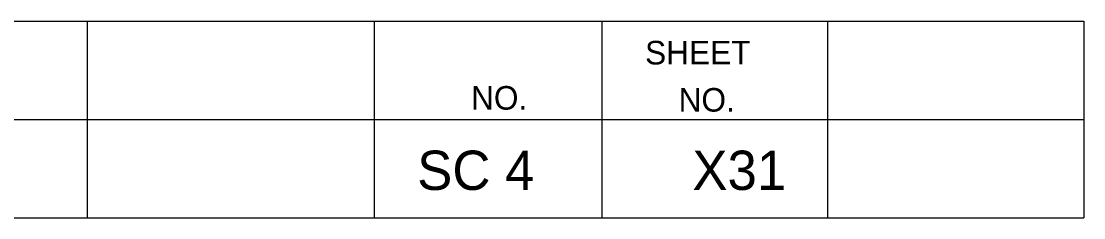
# Model space of a CAD drawing. Extents: x 1000 to 1162, y 999 to 8520.
# Drawn here: x 1148.08 to 1161.56, y 4550.05 to 4552.55 of the extents above; entities that cross this region are included whole.
import ezdxf

# ---------------------------------------------------------------- set-up
doc = ezdxf.new("R2010")
doc.units = 0
doc.layers.add('Level 20', color=7, linetype='Continuous')
doc.layers.add('Level 3', color=7, linetype='Continuous')

msp = doc.modelspace()

# ---------------------------------------------------------------- linework, layer by layer
at = {"layer": 'Level 3'}
for p, q in [((1133.055, 4552.546), (1161.555, 4552.546)), ((1133.055, 4552.546), (1161.555, 4552.546)), ((1133.055, 4552.546), (1161.555, 4552.546)), ((1133.055, 4552.546), (1161.555, 4552.546)), ((1133.055, 4552.546), (1161.555, 4552.546)), ((1133.055, 4552.546), (1161.555, 4552.546)), ((1133.055, 4552.546), (1161.555, 4552.546)), ((1133.055, 4552.546), (1161.555, 4552.546)), ((1133.055, 4552.546), (1161.555, 4552.546)), ((1133.055, 4552.546), (1161.555, 4552.546)), ((1133.055, 4552.546), (1161.555, 4552.546)), ((1133.055, 4552.546), (1161.555, 4552.546)), ((1133.055, 4552.546), (1161.555, 4552.546)), ((1133.055, 4552.546), (1161.555, 4552.546)), ((1133.055, 4552.546), (1161.555, 4552.546)), ((1133.055, 4552.546), (1161.555, 4552.546)), ((1133.055, 4552.546), (1161.555, 4552.546)), ((1133.055, 4552.546), (1161.555, 4552.546)), ((1133.055, 4552.546), (1161.555, 4552.546)), ((1133.055, 4552.546), (1161.555, 4552.546)), ((1133.055, 4552.546), (1161.555, 4552.546)), ((1133.055, 4552.546), (1161.555, 4552.546)), ((1133.055, 4552.546), (1161.555, 4552.546)), ((1133.055, 4552.546), (1161.555, 4552.546)), ((1133.055, 4552.546), (1161.555, 4552.546)), ((1133.055, 4552.546), (1161.555, 4552.546)), ((1133.055, 4552.546), (1161.555, 4552.546)), ((1133.055, 4552.546), (1161.555, 4552.546)), ((1133.055, 4552.546), (1161.555, 4552.546)), ((1148.913, 4552.546), (1148.913, 4550.046)), ((1148.913, 4552.546), (1148.913, 4550.046)), ((1148.913, 4552.546), (1148.913, 4550.046)), ((1148.913, 4552.546), (1148.913, 4550.046)), ((1148.913, 4552.546), (1148.913, 4550.046)), ((1148.913, 4552.546), (1148.913, 4550.046)), ((1148.913, 4552.546), (1148.913, 4550.046)), ((1148.913, 4552.546), (1148.913, 4550.046)), ((1148.913, 4552.546), (1148.913, 4550.046)), ((1148.913, 4552.546), (1148.913, 4550.046)), ((1148.913, 4552.546), (1148.913, 4550.046)), ((1148.913, 4552.546), (1148.913, 4550.046)), ((1148.913, 4552.546), (1148.913, 4550.046)), ((1148.913, 4552.546), (1148.913, 4550.046)), ((1148.913, 4552.546), (1148.913, 4550.046)), ((1148.913, 4552.546), (1148.913, 4550.046)), ((1148.913, 4552.546), (1148.913, 4550.046)), ((1148.913, 4552.546), (1148.913, 4550.046)), ((1148.913, 4552.546), (1148.913, 4550.046)), ((1148.913, 4552.546), (1148.913, 4550.046)), ((1148.913, 4552.546), (1148.913, 4550.046)), ((1148.913, 4552.546), (1148.913, 4550.046)), ((1148.913, 4552.546), (1148.913, 4550.046)), ((1148.913, 4552.546), (1148.913, 4550.046)), ((1148.913, 4552.546), (1148.913, 4550.046)), ((1148.913, 4552.546), (1148.913, 4550.046)), ((1148.913, 4552.546), (1148.913, 4550.046)), ((1148.913, 4552.546), (1148.913, 4550.046)), ((1148.913, 4552.546), (1148.913, 4550.046)), ((1152.554, 4552.546), (1152.554, 4550.046)), ((1152.554, 4552.546), (1152.554, 4550.046)), ((1152.554, 4552.546), (1152.554, 4550.046)), ((1152.554, 4552.546), (1152.554, 4550.046)), ((1152.554, 4552.546), (1152.554, 4550.046)), ((1152.554, 4552.546), (1152.554, 4550.046)), ((1152.554, 4552.546), (1152.554, 4550.046)), ((1152.554, 4552.546), (1152.554, 4550.046)), ((1152.554, 4552.546), (1152.554, 4550.046)), ((1152.554, 4552.546), (1152.554, 4550.046)), ((1152.554, 4552.546), (1152.554, 4550.046)), ((1152.554, 4552.546), (1152.554, 4550.046)), ((1152.554, 4552.546), (1152.554, 4550.046)), ((1152.554, 4552.546), (1152.554, 4550.046)), ((1152.554, 4552.546), (1152.554, 4550.046)), ((1152.554, 4552.546), (1152.554, 4550.046)), ((1152.554, 4552.546), (1152.554, 4550.046)), ((1152.554, 4552.546), (1152.554, 4550.046)), ((1152.554, 4552.546), (1152.554, 4550.046)), ((1152.554, 4552.546), (1152.554, 4550.046)), ((1152.554, 4552.546), (1152.554, 4550.046)), ((1152.554, 4552.546), (1152.554, 4550.046)), ((1152.554, 4552.546), (1152.554, 4550.046)), ((1152.554, 4552.546), (1152.554, 4550.046)), ((1152.554, 4552.546), (1152.554, 4550.046)), ((1152.554, 4552.546), (1152.554, 4550.046)), ((1152.554, 4552.546), (1152.554, 4550.046)), ((1152.554, 4552.546), (1152.554, 4550.046)), ((1152.554, 4552.546), (1152.554, 4550.046)), ((1155.44, 4552.546), (1155.44, 4550.046)), ((1155.44, 4552.546), (1155.44, 4550.046)), ((1155.44, 4552.546), (1155.44, 4550.046)), ((1155.44, 4552.546), (1155.44, 4550.046)), ((1155.44, 4552.546), (1155.44, 4550.046)), ((1155.44, 4552.546), (1155.44, 4550.046)), ((1155.44, 4552.546), (1155.44, 4550.046)), ((1155.44, 4552.546), (1155.44, 4550.046)), ((1155.44, 4552.546), (1155.44, 4550.046)), ((1155.44, 4552.546), (1155.44, 4550.046)), ((1155.44, 4552.546), (1155.44, 4550.046)), ((1155.44, 4552.546), (1155.44, 4550.046)), ((1155.44, 4552.546), (1155.44, 4550.046)), ((1155.44, 4552.546), (1155.44, 4550.046)), ((1155.44, 4552.546), (1155.44, 4550.046)), ((1155.44, 4552.546), (1155.44, 4550.046)), ((1155.44, 4552.546), (1155.44, 4550.046)), ((1155.44, 4552.546), (1155.44, 4550.046)), ((1155.44, 4552.546), (1155.44, 4550.046)), ((1155.44, 4552.546), (1155.44, 4550.046)), ((1155.44, 4552.546), (1155.44, 4550.046)), ((1155.44, 4552.546), (1155.44, 4550.046)), ((1155.44, 4552.546), (1155.44, 4550.046)), ((1155.44, 4552.546), (1155.44, 4550.046)), ((1155.44, 4552.546), (1155.44, 4550.046)), ((1155.44, 4552.546), (1155.44, 4550.046)), ((1155.44, 4552.546), (1155.44, 4550.046)), ((1155.44, 4552.546), (1155.44, 4550.046)), ((1155.44, 4552.546), (1155.44, 4550.046)), ((1158.305, 4552.546), (1158.305, 4550.046)), ((1158.305, 4552.546), (1158.305, 4550.046)), ((1158.305, 4552.546), (1158.305, 4550.046)), ((1158.305, 4552.546), (1158.305, 4550.046)), ((1158.305, 4552.546), (1158.305, 4550.046)), ((1158.305, 4552.546), (1158.305, 4550.046)), ((1158.305, 4552.546), (1158.305, 4550.046)), ((1158.305, 4552.546), (1158.305, 4550.046)), ((1158.305, 4552.546), (1158.305, 4550.046)), ((1158.305, 4552.546), (1158.305, 4550.046)), ((1158.305, 4552.546), (1158.305, 4550.046)), ((1158.305, 4552.546), (1158.305, 4550.046)), ((1158.305, 4552.546), (1158.305, 4550.046)), ((1158.305, 4552.546), (1158.305, 4550.046)), ((1158.305, 4552.546), (1158.305, 4550.046)), ((1158.305, 4552.546), (1158.305, 4550.046)), ((1158.305, 4552.546), (1158.305, 4550.046)), ((1158.305, 4552.546), (1158.305, 4550.046)), ((1158.305, 4552.546), (1158.305, 4550.046)), ((1158.305, 4552.546), (1158.305, 4550.046)), ((1158.305, 4552.546), (1158.305, 4550.046)), ((1158.305, 4552.546), (1158.305, 4550.046)), ((1158.305, 4552.546), (1158.305, 4550.046)), ((1158.305, 4552.546), (1158.305, 4550.046)), ((1158.305, 4552.546), (1158.305, 4550.046)), ((1158.305, 4552.546), (1158.305, 4550.046)), ((1158.305, 4552.546), (1158.305, 4550.046)), ((1158.305, 4552.546), (1158.305, 4550.046)), ((1158.305, 4552.546), (1158.305, 4550.046)), ((1161.555, 4552.546), (1161.555, 4550.046)), ((1161.555, 4552.546), (1161.555, 4550.046)), ((1161.555, 4552.546), (1161.555, 4550.046)), ((1161.555, 4552.546), (1161.555, 4550.046)), ((1161.555, 4552.546), (1161.555, 4550.046)), ((1161.555, 4552.546), (1161.555, 4550.046)), ((1161.555, 4552.546), (1161.555, 4550.046)), ((1161.555, 4552.546), (1161.555, 4550.046)), ((1161.555, 4552.546), (1161.555, 4550.046)), ((1161.555, 4552.546), (1161.555, 4550.046)), ((1161.555, 4552.546), (1161.555, 4550.046)), ((1161.555, 4552.546), (1161.555, 4550.046)), ((1161.555, 4552.546), (1161.555, 4550.046)), ((1161.555, 4552.546), (1161.555, 4550.046)), ((1161.555, 4552.546), (1161.555, 4550.046)), ((1161.555, 4552.546), (1161.555, 4550.046)), ((1161.555, 4552.546), (1161.555, 4550.046)), ((1161.555, 4552.546), (1161.555, 4550.046)), ((1161.555, 4552.546), (1161.555, 4550.046)), ((1161.555, 4552.546), (1161.555, 4550.046)), ((1161.555, 4552.546), (1161.555, 4550.046)), ((1161.555, 4552.546), (1161.555, 4550.046)), ((1161.555, 4552.546), (1161.555, 4550.046)), ((1161.555, 4552.546), (1161.555, 4550.046)), ((1161.555, 4552.546), (1161.555, 4550.046)), ((1161.555, 4552.546), (1161.555, 4550.046)), ((1161.555, 4552.546), (1161.555, 4550.046)), ((1161.555, 4552.546), (1161.555, 4550.046)), ((1161.555, 4552.546), (1161.555, 4550.046)), ((1133.055, 4551.296), (1161.555, 4551.296)), ((1133.055, 4551.296), (1161.555, 4551.296)), ((1133.055, 4551.296), (1161.555, 4551.296)), ((1133.055, 4551.296), (1161.555, 4551.296)), ((1133.055, 4551.296), (1161.555, 4551.296)), ((1133.055, 4551.296), (1161.555, 4551.296)), ((1133.055, 4551.296), (1161.555, 4551.296)), ((1133.055, 4551.296), (1161.555, 4551.296)), ((1133.055, 4551.296), (1161.555, 4551.296)), ((1133.055, 4551.296), (1161.555, 4551.296)), ((1133.055, 4551.296), (1161.555, 4551.296)), ((1133.055, 4551.296), (1161.555, 4551.296)), ((1133.055, 4551.296), (1161.555, 4551.296)), ((1133.055, 4551.296), (1161.555, 4551.296)), ((1133.055, 4551.296), (1161.555, 4551.296)), ((1133.055, 4551.296), (1161.555, 4551.296)), ((1133.055, 4551.296), (1161.555, 4551.296)), ((1133.055, 4551.296), (1161.555, 4551.296)), ((1133.055, 4551.296), (1161.555, 4551.296)), ((1133.055, 4551.296), (1161.555, 4551.296)), ((1133.055, 4551.296), (1161.555, 4551.296)), ((1133.055, 4551.296), (1161.555, 4551.296)), ((1133.055, 4551.296), (1161.555, 4551.296)), ((1133.055, 4551.296), (1161.555, 4551.296)), ((1133.055, 4551.296), (1161.555, 4551.296)), ((1133.055, 4551.296), (1161.555, 4551.296)), ((1133.055, 4551.296), (1161.555, 4551.296)), ((1133.055, 4551.296), (1161.555, 4551.296)), ((1133.055, 4551.296), (1161.555, 4551.296)), ((1133.055, 4550.046), (1161.555, 4550.046)), ((1133.055, 4550.046), (1161.555, 4550.046)), ((1133.055, 4550.046), (1161.555, 4550.046)), ((1133.055, 4550.046), (1161.555, 4550.046)), ((1133.055, 4550.046), (1161.555, 4550.046)), ((1133.055, 4550.046), (1161.555, 4550.046)), ((1133.055, 4550.046), (1161.555, 4550.046)), ((1133.055, 4550.046), (1161.555, 4550.046)), ((1133.055, 4550.046), (1161.555, 4550.046)), ((1133.055, 4550.046), (1161.555, 4550.046)), ((1133.055, 4550.046), (1161.555, 4550.046)), ((1133.055, 4550.046), (1161.555, 4550.046)), ((1133.055, 4550.046), (1161.555, 4550.046)), ((1133.055, 4550.046), (1161.555, 4550.046)), ((1133.055, 4550.046), (1161.555, 4550.046)), ((1133.055, 4550.046), (1161.555, 4550.046)), ((1133.055, 4550.046), (1161.555, 4550.046)), ((1133.055, 4550.046), (1161.555, 4550.046)), ((1133.055, 4550.046), (1161.555, 4550.046)), ((1133.055, 4550.046), (1161.555, 4550.046)), ((1133.055, 4550.046), (1161.555, 4550.046)), ((1133.055, 4550.046), (1161.555, 4550.046)), ((1133.055, 4550.046), (1161.555, 4550.046)), ((1133.055, 4550.046), (1161.555, 4550.046)), ((1133.055, 4550.046), (1161.555, 4550.046)), ((1133.055, 4550.046), (1161.555, 4550.046)), ((1133.055, 4550.046), (1161.555, 4550.046)), ((1133.055, 4550.046), (1161.555, 4550.046)), ((1133.055, 4550.046), (1161.555, 4550.046))]:
    msp.add_line(p, q, dxfattribs=at)

# ---------------------------------------------------------------- texts
at = {"layer": 'Level 20'}
for s, p in [('SC 4', (1153.099, 4550.4)), ('X31', (1156.59, 4550.4))]:
    msp.add_text(s, height=0.5, dxfattribs=at).set_placement(p)
at = {"layer": 'Level 3'}
for s, p in [('SHEET', (1155.99, 4551.996)), ('SHEET', (1155.99, 4551.996)), ('SHEET', (1155.99, 4551.996)), ('SHEET', (1155.99, 4551.996)), ('SHEET', (1155.99, 4551.996)), ('SHEET', (1155.99, 4551.996)), ('SHEET', (1155.99, 4551.996)), ('SHEET', (1155.99, 4551.996)), ('SHEET', (1155.99, 4551.996)), ('SHEET', (1155.99, 4551.996)), ('SHEET', (1155.99, 4551.996)), ('SHEET', (1155.99, 4551.996)), ('SHEET', (1155.99, 4551.996)), ('SHEET', (1155.99, 4551.996)), ('SHEET', (1155.99, 4551.996)), ('SHEET', (1155.99, 4551.996)), ('SHEET', (1155.99, 4551.996)), ('SHEET', (1155.99, 4551.996)), ('SHEET', (1155.99, 4551.996)), ('SHEET', (1155.99, 4551.996)), ('SHEET', (1155.99, 4551.996)), ('SHEET', (1155.99, 4551.996)), ('SHEET', (1155.99, 4551.996)), ('SHEET', (1155.99, 4551.996)), ('SHEET', (1155.99, 4551.996)), ('SHEET', (1155.99, 4551.996)), ('SHEET', (1155.99, 4551.996)), ('SHEET', (1155.99, 4551.996)), ('SHEET', (1155.99, 4551.996)), ('NO.', (1153.782, 4551.421)), ('NO.', (1153.782, 4551.421)), ('NO.', (1153.782, 4551.421)), ('NO.', (1153.782, 4551.421)), ('NO.', (1153.782, 4551.421)), ('NO.', (1153.782, 4551.421)), ('NO.', (1153.782, 4551.421)), ('NO.', (1153.782, 4551.421)), ('NO.', (1153.782, 4551.421)), ('NO.', (1153.782, 4551.421)), ('NO.', (1153.782, 4551.421)), ('NO.', (1153.782, 4551.421)), ('NO.', (1153.782, 4551.421)), ('NO.', (1153.782, 4551.421)), ('NO.', (1153.782, 4551.421)), ('NO.', (1153.782, 4551.421)), ('NO.', (1153.782, 4551.421)), ('NO.', (1153.782, 4551.421)), ('NO.', (1153.782, 4551.421)), ('NO.', (1153.782, 4551.421)), ('NO.', (1153.782, 4551.421)), ('NO.', (1153.782, 4551.421)), ('NO.', (1153.782, 4551.421)), ('NO.', (1153.782, 4551.421)), ('NO.', (1153.782, 4551.421)), ('NO.', (1153.782, 4551.421)), ('NO.', (1153.782, 4551.421)), ('NO.', (1153.782, 4551.421)), ('NO.', (1153.782, 4551.421)), ('NO.', (1156.415, 4551.396)), ('NO.', (1156.415, 4551.396)), ('NO.', (1156.415, 4551.396)), ('NO.', (1156.415, 4551.396)), ('NO.', (1156.415, 4551.396)), ('NO.', (1156.415, 4551.396)), ('NO.', (1156.415, 4551.396)), ('NO.', (1156.415, 4551.396)), ('NO.', (1156.415, 4551.396)), ('NO.', (1156.415, 4551.396)), ('NO.', (1156.415, 4551.396)), ('NO.', (1156.415, 4551.396)), ('NO.', (1156.415, 4551.396)), ('NO.', (1156.415, 4551.396)), ('NO.', (1156.415, 4551.396)), ('NO.', (1156.415, 4551.396)), ('NO.', (1156.415, 4551.396)), ('NO.', (1156.415, 4551.396)), ('NO.', (1156.415, 4551.396)), ('NO.', (1156.415, 4551.396)), ('NO.', (1156.415, 4551.396)), ('NO.', (1156.415, 4551.396)), ('NO.', (1156.415, 4551.396)), ('NO.', (1156.415, 4551.396)), ('NO.', (1156.415, 4551.396)), ('NO.', (1156.415, 4551.396)), ('NO.', (1156.415, 4551.396)), ('NO.', (1156.415, 4551.396)), ('NO.', (1156.415, 4551.396))]:
    msp.add_text(s, height=0.3, dxfattribs=at).set_placement(p)

doc.saveas('drawing.dxf')
